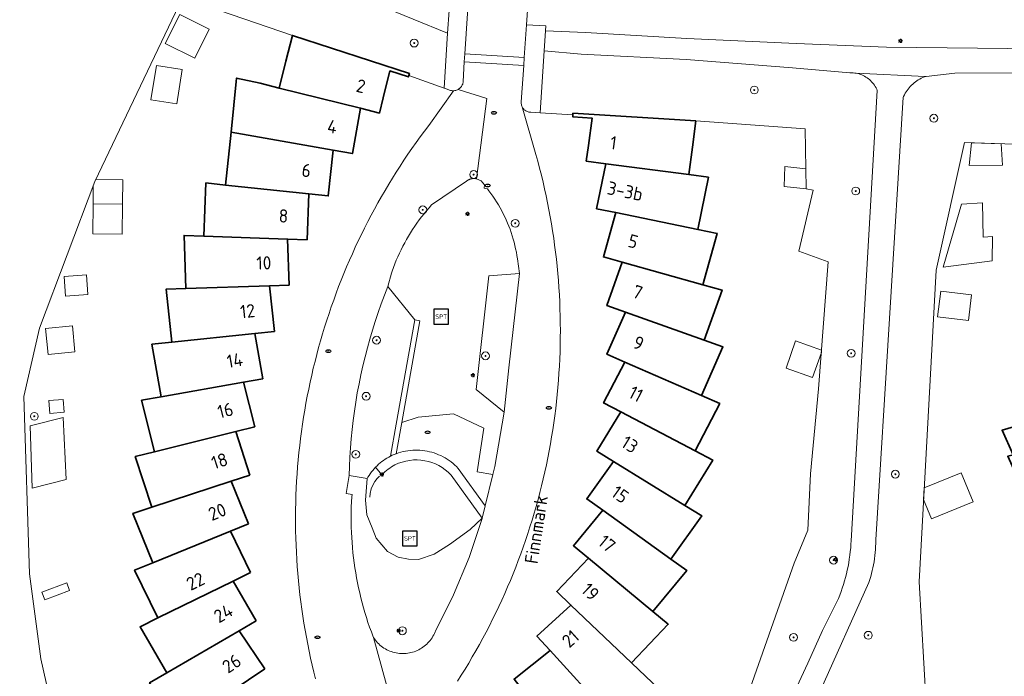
# Model space of a CAD drawing. Header units: metres. Extents: x 152610 to 160096, y 456114 to 462495.
# Tile 551 of 656: x 158102 to 158203, y 460877 to 460944. Entities that reach past the tile are written whole.
import ezdxf
from ezdxf.enums import TextEntityAlignment as Align

# ---------------------------------------------------------------- set-up
doc = ezdxf.new("R2010")
doc.units = ezdxf.units.M
doc.header["$LTSCALE"] = 0.5
doc.layers.get('0').update_dxf_attribs({"linetype": 'CONTINUOUS'})
for name, color, linetype, lineweight in [('B-PV-GR-BOOM-S', 251, 'CONTINUOUS', 25), ('B-PV-GR-HAAG-GV', 251, 'CONTINUOUS', 13), ('B-PV-IE-MEUBILAIR-S', 251, 'CONTINUOUS', 25), ('B-PV-IE-MEUBILAIR_WEGMEUBILAIR-S', 251, 'CONTINUOUS', 25), ('B-PV-IE-TERREINAFSCHEIDING_KUNSTMATIG_MUUR-G', 251, 'IE-TERREINAFSCHEIDING_KUNSTMATIG-SO', 18), ('B-PV-OG-BEBOUWING-GV', 6, 'CONTINUOUS', 35), ('B-PV-OG-BEBOUWING-T18', 1, 'CONTINUOUS', 18), ('B-PV-OG-BEBOUWING_OVERBOUWING-GV', 251, 'CONTINUOUS', 18), ('B-PV-OG-BEBOUWING_SCHUUR-GV', 251, 'CONTINUOUS', 18), ('B-PV-OG-TERREIN_BEGROEID-GV', 251, 'CONTINUOUS', 18), ('B-PV-OG-TOPOGRAFIE-T18', 1, 'CONTINUOUS', 18), ('B-PV-VH-GESLOTENVERHARDING_ASFALT-GV', 251, 'CONTINUOUS', 18), ('B-PV-VH-HALFVERHARDING_GRIND-GV', 251, 'CONTINUOUS', 18), ('B-PV-VH-ONVERHARD_ZAND-GV', 251, 'CONTINUOUS', 18), ('B-PV-VH-OPENVERHARDING_BETONSTRAATSTEEN-GV', 251, 'CONTINUOUS', 18), ('B-PV-VH-OPENVERHARDING_STRAATBAKSTEEN-GV', 251, 'CONTINUOUS', 18), ('B-PV-VH-OPENVERHARDING_TEGEL-GV', 251, 'CONTINUOUS', 18)]:
    doc.layers.add(name, color=color, linetype=linetype, lineweight=lineweight)
doc.styles.add('NLCS-ISO', font='NLCS-ISO.ttf')
doc.styles.add('NLCS-ISO-M750-T18', font='NLCS-ISO.ttf', dxfattribs={"height": 1.35})
doc.linetypes.add('IE-TERREINAFSCHEIDING_KUNSTMATIG-SO', pattern='A,4,[82,NLCS.SHX,S=0.75,R=90,X=0,Y=0],4,-2', length=10)

# ---------------------------------------------------------------- blocks, each defined once
blk = doc.blocks.new('SIE-MEUBILAIR_PAAL_LICHTMAST-SO')
for points in [[(-0.62, 0), (-1, 0)], [(-0.71, 0.71), (-0.44, 0.44)], [(0, 1), (0, 0.62)], [(0.44, 0.44), (0.71, 0.71)], [(1, 0), (0.62, 0)], [(-0.71, -0.71), (-0.44, -0.44)], [(0, -0.62), (0, -1)], [(0.44, -0.44), (0.71, -0.71)]]:
    blk.add_lwpolyline(points)
blk.add_circle((0, 0), 0.5)
blk = doc.blocks.new('SIE-MEUBILAIR_PUT_RIOOLPUT-SO')
blk.add_ellipse((0, 0), major_axis=(1.25, 0), ratio=0.54)
at = {"style": 'NLCS-ISO'}
blk.add_text('ri', height=0.75, dxfattribs=at).set_placement((-0.04, 0.07), align=Align.MIDDLE_CENTER)
blk = doc.blocks.new('SIE-WEG_SPEELTOESTEL-SO')
at = {"flags": 128}
blk.add_lwpolyline([(-3.75, -3.75), (3.75, -3.75), (3.75, 3.75), (-3.75, 3.75)], close=True, dxfattribs=at)
at = {"style": 'NLCS-ISO'}
blk.add_text('SPT', height=2.25, dxfattribs=at).set_placement((0, 0), align=Align.MIDDLE_CENTER)
blk = doc.blocks.new('SGR-BOOM_GBKN-SO')
at = {"linetype": 'ByBlock', "lineweight": 18}
h = blk.add_hatch(color=0, dxfattribs=at)
h.dxf.hatch_style = 1
edge = h.paths.add_edge_path()
edge.add_arc((0, 0), 0.25, 0, 360)
at = {"color": 0, "linetype": 'ByBlock', "lineweight": 18}
for radius in [2, 0.25]:
    blk.add_circle((0, 0), radius, dxfattribs=at)
at = {"color": 0, "linetype": 'ByBlock', "lineweight": 18, "style": 'NLCS-ISO'}
blk.add_attdef('SOORT', (2.5, 0), '', height=1.5, dxfattribs=at)

msp = doc.modelspace()

# ---------------------------------------------------------------- linework, layer by layer
at = {"layer": 'B-PV-GR-HAAG-GV', "flags": 128}
msp.add_lwpolyline([(158140.62, 460902.724), (158140.04, 460899.48), (158140.214, 460899.562), (158140.385, 460899.637), (158140.614, 460899.727), (158141.183, 460902.908), (158143.033, 460913.268), (158142.52, 460913.36)], close=True, dxfattribs=at)
at = {"layer": 'B-PV-IE-TERREINAFSCHEIDING_KUNSTMATIG_MUUR-G', "flags": 128}
for points in [[(158138.506, 460898.345), (158138.656, 460898.496), (158138.812, 460898.641), (158138.974, 460898.78), (158139.14, 460898.913), (158139.311, 460899.04), (158139.487, 460899.16), (158139.667, 460899.274), (158139.852, 460899.38), (158140.04, 460899.48)], [(158137.909, 460895.294), (158137.94, 460895.679), (158138.058, 460896.143), (158138.21, 460896.505), (158138.428, 460896.873), (158138.679, 460897.186), (158138.901, 460897.424)]]:
    msp.add_lwpolyline(points, dxfattribs=at)
at = {"layer": 'B-PV-OG-BEBOUWING-GV', "flags": 128}
for points in [[(158141.961, 460938.489), (158130.021, 460942.377), (158129.364, 460939.75), (158128.681, 460937.018), (158136.96, 460934.947), (158138.899, 460934.463), (158139.29, 460936.028), (158139.972, 460938.759), (158141.849, 460938.148), (158141.896, 460938.291)], [(158126.719, 460937.508), (158124.323, 460938.028), (158123.778, 460932.522), (158134.174, 460930.679), (158136.143, 460930.331), (158136.96, 460934.947), (158128.681, 460937.018)], [(158171.18, 460933.666), (158158.64, 460934.44), (158158.63, 460934.287), (158158.617, 460934.081), (158160.588, 460933.96), (158160.218, 460931.167), (158160.006, 460929.566), (158161.989, 460929.303), (158170.454, 460928.183), (158170.824, 460930.978)], [(158134.174, 460930.679), (158123.778, 460932.522), (158123.207, 460927.126), (158131.692, 460926.226), (158133.68, 460926.016)], [(158170.454, 460928.183), (158161.989, 460929.303), (158161.049, 460924.707), (158163.009, 460924.306), (158171.373, 460922.596), (158172.462, 460927.917)], [(158123.207, 460927.126), (158121.193, 460927.34), (158121, 460921.917), (158129.526, 460921.612), (158131.525, 460921.541), (158131.692, 460926.226)], [(158171.373, 460922.596), (158163.009, 460924.306), (158161.749, 460919.788), (158163.676, 460919.251), (158171.9, 460916.959), (158173.36, 460922.189)], [(158121, 460921.917), (158118.976, 460921.989), (158119.163, 460916.564), (158119.163, 460916.561), (158127.69, 460916.858), (158129.688, 460916.927), (158129.526, 460921.612)], [(158171.9, 460916.959), (158163.676, 460919.251), (158162.102, 460914.832), (158163.987, 460914.161), (158172.03, 460911.297), (158173.853, 460916.415)], [(158128.179, 460912.195), (158127.69, 460916.858), (158119.163, 460916.561), (158119.163, 460916.564), (158117.139, 460916.493), (158117.706, 460911.095), (158126.191, 460911.986)], [(158172.03, 460911.297), (158163.987, 460914.161), (158162.108, 460909.863), (158163.942, 460909.062), (158171.766, 460905.644), (158173.939, 460910.618)], [(158127.006, 460907.369), (158126.191, 460911.986), (158117.706, 460911.095), (158115.691, 460910.883), (158116.636, 460905.537), (158125.037, 460907.021)], [(158171.766, 460905.644), (158163.942, 460909.062), (158161.768, 460904.905), (158163.541, 460903.978), (158171.107, 460900.021), (158173.622, 460904.833)], [(158126.175, 460902.473), (158125.037, 460907.021), (158116.636, 460905.537), (158114.641, 460905.184), (158115.958, 460899.919), (158124.236, 460901.988)], [(158206.622, 460897.704), (158214.63, 460900.649), (158216.507, 460901.34), (158214.889, 460905.741), (158206.693, 460903.362), (158204.748, 460902.798), (158202.42, 460902.123), (158203.546, 460899.618), (158202.995, 460899.458), (158204.185, 460896.808), (158204.72, 460897.005)], [(158171.107, 460900.021), (158163.541, 460903.978), (158161.082, 460899.983), (158162.785, 460898.934), (158170.057, 460894.459), (158172.902, 460899.082)], [(158125.688, 460897.531), (158124.236, 460901.988), (158115.958, 460899.919), (158113.994, 460899.428), (158115.675, 460894.268), (158123.788, 460896.911)], [(158170.057, 460894.459), (158162.785, 460898.934), (158160.052, 460895.12), (158161.679, 460893.955), (158168.619, 460888.984), (158171.782, 460893.397)], [(158125.548, 460892.566), (158123.788, 460896.911), (158115.675, 460894.268), (158113.75, 460893.64), (158115.788, 460888.61), (158123.696, 460891.815)], [(158168.619, 460888.984), (158161.679, 460893.955), (158158.686, 460890.341), (158160.227, 460889.065), (158166.802, 460883.62), (158170.267, 460887.803)], [(158125.756, 460887.604), (158123.696, 460891.815), (158115.788, 460888.61), (158113.912, 460887.85), (158116.297, 460882.976), (158123.961, 460886.725)], [(158166.802, 460883.62), (158160.227, 460889.065), (158156.99, 460885.67), (158158.437, 460884.289), (158164.617, 460878.398), (158168.363, 460882.328)], [(158126.311, 460882.669), (158123.961, 460886.725), (158116.297, 460882.976), (158114.477, 460882.085), (158117.197, 460877.39), (158124.581, 460881.667)], [(158162.071, 460873.34), (158163.436, 460871.844), (158167.837, 460875.327), (158166.084, 460876.999), (158164.617, 460878.398), (158158.437, 460884.289), (158154.97, 460881.128), (158156.318, 460879.65)], [(158127.209, 460877.785), (158124.581, 460881.667), (158117.197, 460877.39), (158115.445, 460876.374), (158118.488, 460871.881), (158125.554, 460876.665)], [(158162.071, 460873.34), (158156.318, 460879.65), (158152.639, 460876.738), (158153.88, 460875.169), (158159.178, 460868.474), (158163.436, 460871.844)]]:
    msp.add_lwpolyline(points, close=True, dxfattribs=at)
at = {"layer": 'B-PV-OG-BEBOUWING_OVERBOUWING-GV', "flags": 128}
for points in [[(158109.681, 460925.203), (158112.681, 460925.175), (158112.704, 460927.67), (158109.964, 460927.696), (158109.864, 460927.487), (158109.699, 460927.049)], [(158106.925, 460897.103), (158106.648, 460903.417), (158103.28, 460902.561), (158103.485, 460896.199)], [(158199.456, 460894.804), (158198.238, 460897.778), (158194.472, 460896.235), (158194.407, 460895.043), (158195.216, 460893.067)]]:
    msp.add_lwpolyline(points, close=True, dxfattribs=at)
at = {"layer": 'B-PV-OG-BEBOUWING_SCHUUR-GV', "flags": 128}
for points in [[(158121.518, 460943.023), (158118.52, 460944.508), (158117.053, 460941.546), (158120.051, 460940.061)], [(158118.784, 460938.893), (158116.148, 460939.315), (158115.588, 460935.817), (158118.223, 460935.394)], [(158202.328, 460931.331), (158199.314, 460931.426), (158199.056, 460929.127), (158202.463, 460929.143)], [(158182.403, 460928.787), (158180.254, 460929.016), (158180.187, 460926.976), (158182.431, 460926.739)], [(158200.5, 460921.818), (158200.436, 460925.322), (158198.299, 460925.174), (158196.416, 460918.736), (158201.413, 460919.41), (158201.46, 460921.881)], [(158112.681, 460925.175), (158109.681, 460925.203), (158109.653, 460922.155), (158112.653, 460922.128)], [(158109.164, 460915.969), (158109.014, 460917.969), (158106.733, 460917.798), (158106.883, 460915.798)], [(158199.292, 460915.923), (158196.161, 460916.297), (158195.849, 460913.684), (158198.98, 460913.31)], [(158107.837, 460910.097), (158107.574, 460912.763), (158104.836, 460912.493), (158105.099, 460909.827)], [(158184.002, 460910.286), (158181.363, 460911.224), (158180.378, 460908.456), (158183.081, 460907.495), (158183.983, 460910.031)], [(158106.725, 460903.944), (158106.629, 460905.265), (158105.169, 460905.159), (158105.265, 460903.839)], [(158107.293, 460885.772), (158106.995, 460886.556), (158104.467, 460885.595), (158104.764, 460884.811)]]:
    msp.add_lwpolyline(points, close=True, dxfattribs=at)
at = {"layer": 'B-PV-OG-TERREIN_BEGROEID-GV', "flags": 128}
for points in [[(158106.682, 460868.527), (158104.351, 460878.812), (158103.208, 460887.463), (158102.636, 460905.571), (158104.208, 460912.517), (158109.864, 460927.487), (158118.821, 460946.246), (158130.021, 460942.377), (158141.961, 460938.489), (158141.896, 460938.291), (158145.507, 460937.007), (158145.853, 460942.623), (158124.832, 460951.224), (158115.482, 460955.359), (158114.256, 460955.831), (158113.002, 460956.226), (158111.725, 460956.541), (158110.432, 460956.775), (158109.126, 460956.928), (158108.792, 460956.953), (158101.272, 460957.348)], [(158177.431, 460867.251), (158182.599, 460878.377), (158184.094, 460881.693), (158185.73, 460884.942), (158185.869, 460885.298), (158186, 460885.656), (158186.124, 460886.017), (158186.24, 460886.381), (158186.349, 460886.747), (158186.45, 460887.115), (158186.543, 460887.486), (158186.629, 460887.858), (158186.707, 460888.231), (158186.776, 460888.607), (158186.838, 460888.984), (158186.892, 460889.362), (158186.938, 460889.741), (158186.976, 460890.121), (158187.006, 460890.501), (158187.026, 460890.828), (158189.69, 460936.773), (158189.629, 460936.912), (158189.56, 460937.048), (158189.485, 460937.18), (158189.402, 460937.307), (158189.314, 460937.431), (158189.218, 460937.549), (158189.117, 460937.662), (158189.01, 460937.77), (158188.897, 460937.872), (158188.779, 460937.968), (158188.656, 460938.057), (158188.529, 460938.14), (158188.397, 460938.216), (158188.262, 460938.285), (158188.123, 460938.347), (158187.981, 460938.401), (158187.837, 460938.448), (158187.69, 460938.488), (158187.541, 460938.519), (158187.391, 460938.543), (158187.24, 460938.558), (158187.088, 460938.566), (158186.937, 460938.566), (158186.892, 460938.564), (158181.046, 460939.06), (158170.197, 460939.919), (158159.484, 460940.469), (158155.705, 460940.798), (158155.298, 460934.484), (158158.63, 460934.287), (158158.64, 460934.44), (158171.18, 460933.666), (158182.348, 460932.858), (158182.431, 460926.739), (158183.137, 460926.608), (158181.695, 460920.387), (158184.693, 460919.279), (158183.699, 460906.334), (158182.878, 460897.683), (158182.597, 460891.913), (158181.22, 460888.571), (158176.077, 460873.965)], [(158205.92, 460938.568), (158197.617, 460938.53), (158194.672, 460938.205), (158194.589, 460938.176), (158194.506, 460938.147), (158194.343, 460938.081), (158194.184, 460938.008), (158194.028, 460937.928), (158193.875, 460937.841), (158193.727, 460937.747), (158193.583, 460937.646), (158193.444, 460937.539), (158193.31, 460937.425), (158193.181, 460937.306), (158193.058, 460937.181), (158192.941, 460937.05), (158192.83, 460936.914), (158192.725, 460936.773), (158192.626, 460936.628), (158192.535, 460936.478), (158192.45, 460936.325), (158192.372, 460936.167), (158192.329, 460936.071), (158189.526, 460890.938), (158189.527, 460890.881), (158189.529, 460890.569), (158189.522, 460890.258), (158189.507, 460889.948), (158189.485, 460889.637), (158189.454, 460889.328), (158189.416, 460889.019), (158189.37, 460888.711), (158189.315, 460888.405), (158189.253, 460888.1), (158189.183, 460887.797), (158189.105, 460887.495), (158189.02, 460887.196), (158188.927, 460886.899), (158188.826, 460886.605), (158178.842, 460864.305)], [(158205.708, 460856.251), (158195.841, 460872.223), (158194.689, 460874.201), (158193.95, 460886.666), (158195.684, 460918.434), (158198.603, 460931.448), (158210.89, 460931.061)]]:
    msp.add_lwpolyline(points, dxfattribs=at)
for points in [[(158184.512, 460951.779), (158154.599, 460953.412), (158153.912, 460943.464), (158155.87, 460943.35), (158155.838, 460942.859), (158159.93, 460942.683), (158170.259, 460942.057), (158181.4, 460941.573), (158190.621, 460941.193), (158206.11, 460941.015), (158216.217, 460941.308), (158227.449, 460941.874), (158229.405, 460941.697), (158229.886, 460948.818), (158221.264, 460949.528), (158217.937, 460949.756), (158205.682, 460950.461)], [(158151.64, 460903.95), (158148.778, 460906.288), (158150.044, 460917.866), (158153.18, 460918.1), (158152.98, 460919.59), (158152.927, 460919.932), (158152.866, 460920.273), (158152.797, 460920.612), (158152.72, 460920.95), (158152.636, 460921.286), (158152.543, 460921.62), (158152.444, 460921.951), (158152.336, 460922.28), (158152.221, 460922.607), (158152.098, 460922.931), (158151.968, 460923.251), (158151.831, 460923.569), (158151.686, 460923.884), (158151.534, 460924.195), (158151.375, 460924.503), (158151.209, 460924.806), (158151.036, 460925.106), (158150.856, 460925.402), (158150.669, 460925.693), (158150.475, 460925.981), (158150.275, 460926.263), (158150.068, 460926.541), (158149.93, 460926.72), (158149.59, 460926.8), (158149.63, 460927.14), (158149.28, 460927.549), (158148.788, 460927.768), (158148.767, 460927.772), (158148.746, 460927.776), (158148.725, 460927.779), (158148.704, 460927.782), (158148.683, 460927.784), (158148.662, 460927.786), (158148.641, 460927.788), (158148.619, 460927.79), (158148.598, 460927.791), (158148.577, 460927.791), (158148.555, 460927.791), (158148.534, 460927.791), (158148.513, 460927.791), (158148.492, 460927.79), (158148.47, 460927.789), (158148.449, 460927.787), (158148.428, 460927.785), (158148.407, 460927.783), (158148.386, 460927.78), (158148.365, 460927.777), (158148.344, 460927.774), (158148.323, 460927.77), (158148.302, 460927.766), (158148.281, 460927.761), (158148.26, 460927.757), (158148.25, 460927.754), (158148.24, 460927.751), (158148.219, 460927.746), (158148.199, 460927.74), (158148.178, 460927.734), (158148.158, 460927.727), (158148.138, 460927.72), (158148.118, 460927.712), (158148.098, 460927.705), (158148.078, 460927.697), (158148.059, 460927.688), (158148.04, 460927.68), (158148.02, 460927.671), (158148.001, 460927.661), (158147.982, 460927.651), (158147.963, 460927.641), (158147.945, 460927.631), (158147.926, 460927.62), (158147.908, 460927.609), (158147.89, 460927.598), (158147.872, 460927.586), (158147.855, 460927.574), (158147.837, 460927.562), (158147.82, 460927.549), (158147.803, 460927.537), (158147.786, 460927.523), (158147.778, 460927.517), (158147.77, 460927.51), (158144.22, 460925.09), (158143.956, 460924.795), (158143.699, 460924.495), (158143.447, 460924.19), (158143.202, 460923.879), (158142.963, 460923.564), (158142.731, 460923.244), (158142.505, 460922.92), (158142.285, 460922.591), (158142.073, 460922.257), (158141.867, 460921.919), (158141.668, 460921.578), (158141.476, 460921.232), (158141.291, 460920.882), (158141.113, 460920.529), (158140.942, 460920.172), (158140.778, 460919.812), (158140.622, 460919.449), (158140.473, 460919.082), (158140.332, 460918.713), (158140.198, 460918.341), (158140.129, 460918.138), (158139.77, 460916.76), (158142.52, 460913.36), (158143.033, 460913.268), (158141.183, 460902.908), (158142.849, 460903.455), (158146.457, 460903.789), (158149.533, 460902.334), (158148.865, 460897.87), (158150.476, 460897.594), (158150.68, 460898.43)], [(158137.65, 460897.19), (158135.82, 460897.49), (158135.5, 460895.67), (158136.12, 460895.57), (158136.08, 460895.34), (158136.051, 460894.821), (158136.029, 460894.301), (158136.016, 460893.782), (158136.01, 460893.262), (158136.013, 460892.742), (158136.024, 460892.222), (158136.042, 460891.702), (158136.069, 460891.183), (158136.104, 460890.664), (158136.146, 460890.146), (158136.197, 460889.629), (158136.255, 460889.112), (158136.321, 460888.596), (158136.396, 460888.082), (158136.478, 460887.568), (158136.568, 460887.056), (158136.666, 460886.546), (158136.772, 460886.036), (158136.886, 460885.529), (158137.007, 460885.024), (158137.137, 460884.52), (158137.273, 460884.018), (158137.418, 460883.519), (158137.571, 460883.022), (158137.731, 460882.527), (158137.898, 460882.035), (158138.073, 460881.545), (158138.256, 460881.059), (158138.29, 460880.97), (158138.385, 460880.83), (158138.487, 460880.696), (158138.595, 460880.565), (158138.709, 460880.441), (158138.828, 460880.322), (158138.953, 460880.208), (158139.084, 460880.101), (158139.219, 460880), (158139.359, 460879.905), (158139.503, 460879.818), (158139.652, 460879.737), (158139.804, 460879.663), (158139.959, 460879.597), (158140.117, 460879.538), (158140.278, 460879.486), (158140.441, 460879.442), (158140.606, 460879.406), (158140.773, 460879.378), (158140.94, 460879.358), (158141.109, 460879.346), (158141.278, 460879.341), (158141.447, 460879.345), (158141.615, 460879.357), (158141.783, 460879.376), (158141.949, 460879.404), (158142.115, 460879.439), (158142.278, 460879.483), (158142.439, 460879.533), (158142.597, 460879.592), (158142.753, 460879.658), (158142.905, 460879.731), (158143.054, 460879.811), (158143.198, 460879.898), (158143.339, 460879.993), (158143.474, 460880.093), (158143.605, 460880.2), (158143.731, 460880.313), (158143.851, 460880.432), (158143.965, 460880.556), (158144.074, 460880.685), (158144.176, 460880.82), (158144.271, 460880.959), (158144.36, 460881.103), (158144.442, 460881.251), (158144.517, 460881.402), (158144.585, 460881.557), (158144.61, 460881.62), (158146.44, 460885.33), (158148.04, 460889.14), (158149.38, 460893.1), (158149.393, 460893.152), (158148.152, 460891.997), (158146.037, 460890.468), (158144.478, 460889.47), (158142.898, 460888.949), (158141.868, 460888.963), (158140.819, 460889.188), (158139.711, 460889.736), (158138.561, 460891.123), (158138.156, 460892.169), (158137.617, 460893.483), (158137.477, 460894.988)]]:
    msp.add_lwpolyline(points, close=True, dxfattribs=at)
at = {"layer": 'B-PV-VH-GESLOTENVERHARDING_ASFALT-GV', "flags": 128}
for points in [[(158145.996, 460944.936), (158145.853, 460942.623), (158145.507, 460937.007), (158145.625, 460936.965), (158146.061, 460936.81), (158146.146, 460936.781), (158146.234, 460936.759), (158146.323, 460936.746), (158146.413, 460936.74), (158146.461, 460936.74), (158146.504, 460936.742), (158146.593, 460936.752), (158146.682, 460936.771), (158146.768, 460936.797), (158146.852, 460936.83), (158146.931, 460936.87), (158146.934, 460936.872), (158147.009, 460936.918), (158147.082, 460936.973), (158147.148, 460937.033), (158147.21, 460937.099), (158147.265, 460937.171), (158147.314, 460937.247), (158147.356, 460937.327), (158147.391, 460937.41), (158147.418, 460937.496), (158147.437, 460937.584), (158147.449, 460937.674), (158147.45, 460937.693), (158147.558, 460939.703), (158147.605, 460940.5), (158148.48, 460953.881)], [(158178.842, 460864.305), (158188.826, 460886.605), (158188.927, 460886.899), (158189.02, 460887.196), (158189.105, 460887.495), (158189.183, 460887.797), (158189.253, 460888.1), (158189.315, 460888.405), (158189.37, 460888.711), (158189.416, 460889.019), (158189.454, 460889.328), (158189.485, 460889.637), (158189.507, 460889.948), (158189.522, 460890.258), (158189.529, 460890.569), (158189.527, 460890.881), (158189.526, 460890.938), (158192.329, 460936.071), (158192.372, 460936.167), (158192.45, 460936.325), (158192.535, 460936.478), (158192.626, 460936.628), (158192.725, 460936.773), (158192.83, 460936.914), (158192.941, 460937.05), (158193.058, 460937.181), (158193.181, 460937.306), (158193.31, 460937.425), (158193.444, 460937.539), (158193.583, 460937.646), (158193.727, 460937.747), (158193.875, 460937.841), (158194.028, 460937.928), (158194.184, 460938.008), (158194.343, 460938.081), (158194.506, 460938.147), (158194.589, 460938.176), (158187.541, 460938.519), (158187.69, 460938.488), (158187.837, 460938.448), (158187.981, 460938.401), (158188.123, 460938.347), (158188.262, 460938.285), (158188.397, 460938.216), (158188.529, 460938.14), (158188.656, 460938.057), (158188.779, 460937.968), (158188.897, 460937.872), (158189.01, 460937.77), (158189.117, 460937.662), (158189.218, 460937.549), (158189.314, 460937.431), (158189.402, 460937.307), (158189.485, 460937.18), (158189.56, 460937.048), (158189.629, 460936.912), (158189.69, 460936.773), (158187.026, 460890.828), (158187.006, 460890.501), (158186.976, 460890.121), (158186.938, 460889.741), (158186.892, 460889.362), (158186.838, 460888.984), (158186.776, 460888.607), (158186.707, 460888.231), (158186.629, 460887.858), (158186.543, 460887.486), (158186.45, 460887.115), (158186.349, 460886.747), (158186.24, 460886.381), (158186.124, 460886.017), (158186, 460885.656), (158185.869, 460885.298), (158185.73, 460884.942), (158184.094, 460881.693), (158182.599, 460878.377), (158177.431, 460867.251)]]:
    msp.add_lwpolyline(points, dxfattribs=at)
msp.add_lwpolyline([(158155.87, 460943.35), (158153.912, 460943.464), (158153.681, 460940.119), (158153.624, 460939.303), (158153.369, 460935.605), (158153.366, 460935.516), (158153.371, 460935.428), (158153.383, 460935.34), (158153.404, 460935.254), (158153.433, 460935.17), (158153.458, 460935.109), (158153.468, 460935.088), (158153.511, 460935.011), (158153.561, 460934.937), (158153.617, 460934.869), (158153.679, 460934.805), (158153.747, 460934.748), (158153.819, 460934.696), (158153.896, 460934.652), (158153.977, 460934.615), (158154.06, 460934.585), (158154.146, 460934.562), (158154.234, 460934.548), (158154.322, 460934.541), (158154.346, 460934.541), (158155.298, 460934.484), (158155.705, 460940.798), (158155.838, 460942.859)], close=True, dxfattribs=at)
at = {"layer": 'B-PV-VH-HALFVERHARDING_GRIND-GV', "flags": 128}
for points in [[(158145.996, 460944.936), (158125.279, 460953.691), (158116.036, 460957.239), (158115.013, 460957.665), (158113.966, 460958.026), (158112.898, 460958.321), (158111.814, 460958.548), (158110.717, 460958.707), (158109.613, 460958.796), (158108.783, 460958.817), (158101.444, 460959.401), (158101.272, 460957.348), (158108.792, 460956.953), (158109.126, 460956.928), (158110.432, 460956.775), (158111.725, 460956.541), (158113.002, 460956.226), (158114.256, 460955.831), (158115.482, 460955.359), (158124.832, 460951.224), (158145.853, 460942.623)], [(158149.701, 460894.417), (158150.476, 460897.594), (158148.865, 460897.87), (158149.533, 460902.334), (158146.457, 460903.789), (158142.849, 460903.455), (158141.183, 460902.908), (158140.614, 460899.727), (158140.847, 460899.808), (158141.083, 460899.878), (158141.321, 460899.939), (158141.562, 460899.989), (158141.805, 460900.03), (158142.049, 460900.06), (158142.295, 460900.08), (158142.54, 460900.09), (158142.787, 460900.089), (158143.032, 460900.078), (158143.278, 460900.057), (158143.522, 460900.026), (158143.764, 460899.984), (158144.005, 460899.932), (158144.243, 460899.87), (158144.479, 460899.799), (158144.711, 460899.717), (158144.94, 460899.626), (158145.164, 460899.525), (158145.384, 460899.415), (158145.6, 460899.296), (158145.81, 460899.168), (158146.015, 460899.031), (158146.213, 460898.886), (158146.406, 460898.733), (158146.592, 460898.572), (158146.771, 460898.403), (158146.938, 460898.232)]]:
    msp.add_lwpolyline(points, close=True, dxfattribs=at)
at = {"layer": 'B-PV-VH-ONVERHARD_ZAND-GV', "flags": 128}
msp.add_lwpolyline([(158140.62, 460902.724), (158140.04, 460899.48), (158140.214, 460899.562), (158140.385, 460899.637), (158140.614, 460899.727), (158141.183, 460902.908), (158143.033, 460913.268), (158142.52, 460913.36)], close=True, dxfattribs=at)
for points in [[(158139.157, 460897.586), (158138.506, 460898.345), (158138.361, 460898.189), (158138.223, 460898.027), (158138.091, 460897.86), (158137.964, 460897.688), (158137.845, 460897.512), (158137.732, 460897.332), (158137.65, 460897.19), (158137.477, 460894.988), (158137.617, 460893.483), (158138.156, 460892.169), (158138.561, 460891.123), (158139.711, 460889.736), (158140.819, 460889.188), (158141.868, 460888.963), (158142.898, 460888.949), (158144.478, 460889.47), (158146.037, 460890.468), (158148.152, 460891.997), (158149.393, 460893.152)], [(158149.393, 460893.152), (158146.208, 460897.548)]]:
    msp.add_lwpolyline(points, dxfattribs=at)
at = {"layer": 'B-PV-VH-ONVERHARD_ZAND-GV'}
for points in [[(158140.484, 460898.584, 0.0726336), (158139.157, 460897.586)], [(158146.208, 460897.548, 0.330863), (158140.484, 460898.584)]]:
    msp.add_lwpolyline(points, format="xyb", dxfattribs=at)
at = {"layer": 'B-PV-VH-OPENVERHARDING_BETONSTRAATSTEEN-GV', "flags": 128}
for points in [[(158154.599, 460953.412), (158148.48, 460953.881), (158147.605, 460940.5), (158153.681, 460940.119), (158153.912, 460943.464)], [(158153.681, 460940.119), (158147.605, 460940.5), (158147.558, 460939.703), (158153.624, 460939.303)], [(158152.105, 460908.476), (158153.18, 460918.1), (158150.044, 460917.866), (158148.778, 460906.288), (158151.64, 460903.95)], [(158135.82, 460897.49), (158137.65, 460897.19), (158137.732, 460897.332), (158137.845, 460897.512), (158137.964, 460897.688), (158138.091, 460897.86), (158138.223, 460898.027), (158138.361, 460898.189), (158138.506, 460898.345), (158138.656, 460898.496), (158138.812, 460898.641), (158138.974, 460898.78), (158139.14, 460898.913), (158139.311, 460899.04), (158139.487, 460899.16), (158139.667, 460899.274), (158139.852, 460899.38), (158140.04, 460899.48), (158140.62, 460902.724), (158142.52, 460913.36), (158139.77, 460916.76), (158139.423, 460915.884), (158139.091, 460915.003), (158138.775, 460914.115), (158138.475, 460913.223), (158138.19, 460912.325), (158137.921, 460911.422), (158137.668, 460910.515), (158137.43, 460909.603), (158137.209, 460908.687), (158137.004, 460907.768), (158136.815, 460906.845), (158136.641, 460905.919), (158136.485, 460904.99), (158136.344, 460904.059), (158136.22, 460903.125), (158136.112, 460902.189), (158136.021, 460901.252), (158135.946, 460900.313), (158135.888, 460899.373), (158135.846, 460898.432)]]:
    msp.add_lwpolyline(points, close=True, dxfattribs=at)
at = {"layer": 'B-PV-VH-OPENVERHARDING_STRAATBAKSTEEN-GV', "flags": 128}
for points in [[(158146.857, 460876.517), (158147.247, 460877.13), (158147.63, 460877.748), (158148.006, 460878.37), (158148.376, 460878.997), (158148.738, 460879.627), (158149.094, 460880.261), (158149.442, 460880.899), (158149.784, 460881.541), (158150.118, 460882.187), (158150.446, 460882.836), (158150.766, 460883.488), (158151.079, 460884.145), (158151.384, 460884.804), (158151.683, 460885.467), (158151.974, 460886.134), (158152.258, 460886.803), (158152.534, 460887.475), (158152.803, 460888.151), (158153.064, 460888.829), (158153.319, 460889.511), (158153.565, 460890.195), (158153.804, 460890.881), (158154.035, 460891.571), (158154.259, 460892.262), (158154.475, 460892.957), (158154.684, 460893.653), (158154.885, 460894.352), (158155.078, 460895.053), (158155.263, 460895.756), (158155.441, 460896.461), (158155.611, 460897.168), (158155.773, 460897.876), (158155.927, 460898.587), (158156.074, 460899.299), (158156.213, 460900.013), (158156.343, 460900.728), (158156.466, 460901.444), (158156.581, 460902.162), (158156.688, 460902.882), (158156.788, 460903.602), (158156.879, 460904.323), (158156.962, 460905.045), (158157.038, 460905.769), (158157.105, 460906.492), (158157.165, 460907.217), (158157.216, 460907.942), (158157.26, 460908.668), (158157.295, 460909.394), (158157.323, 460910.121), (158157.342, 460910.848), (158157.354, 460911.575), (158157.357, 460912.302), (158157.352, 460913.029), (158157.34, 460913.756), (158157.32, 460914.482), (158157.291, 460915.209), (158157.255, 460915.935), (158157.21, 460916.661), (158157.158, 460917.386), (158157.097, 460918.11), (158157.029, 460918.834), (158156.953, 460919.557), (158156.868, 460920.28), (158156.776, 460921.001), (158156.676, 460921.721), (158156.568, 460922.44), (158156.452, 460923.157), (158156.328, 460923.874), (158156.196, 460924.589), (158156.056, 460925.302), (158155.909, 460926.014), (158155.754, 460926.725), (158155.591, 460927.433), (158155.42, 460928.14), (158155.241, 460928.845), (158155.055, 460929.547), (158154.861, 460930.247), (158153.458, 460935.109), (158153.433, 460935.17), (158153.404, 460935.254), (158153.383, 460935.34), (158153.371, 460935.428), (158153.366, 460935.516), (158153.369, 460935.605), (158153.624, 460939.303), (158147.558, 460939.703), (158147.45, 460937.693), (158147.449, 460937.674), (158147.437, 460937.584), (158147.418, 460937.496), (158147.391, 460937.41), (158147.356, 460937.327), (158147.314, 460937.247), (158147.265, 460937.171), (158147.21, 460937.099), (158147.148, 460937.033), (158147.082, 460936.973), (158147.009, 460936.918), (158146.934, 460936.872), (158149.861, 460935.935), (158148.788, 460927.768), (158149.28, 460927.549), (158149.63, 460927.14), (158149.59, 460926.8), (158149.93, 460926.72), (158150.068, 460926.541), (158150.275, 460926.263), (158150.475, 460925.981), (158150.669, 460925.693), (158150.856, 460925.402), (158151.036, 460925.106), (158151.209, 460924.806), (158151.375, 460924.503), (158151.534, 460924.195), (158151.686, 460923.884), (158151.831, 460923.569), (158151.968, 460923.251), (158152.098, 460922.931), (158152.221, 460922.607), (158152.336, 460922.28), (158152.444, 460921.951), (158152.543, 460921.62), (158152.636, 460921.286), (158152.72, 460920.95), (158152.797, 460920.612), (158152.866, 460920.273), (158152.927, 460919.932), (158152.98, 460919.59), (158153.18, 460918.1), (158152.105, 460908.476), (158151.64, 460903.95), (158150.68, 460898.43), (158150.476, 460897.594), (158149.701, 460894.417), (158149.393, 460893.152), (158149.38, 460893.1), (158148.04, 460889.14), (158146.44, 460885.33), (158144.61, 460881.62), (158144.585, 460881.557), (158144.517, 460881.402), (158144.442, 460881.251), (158144.36, 460881.103), (158144.271, 460880.959), (158144.176, 460880.82), (158144.074, 460880.685), (158143.965, 460880.556), (158143.851, 460880.432), (158143.731, 460880.313), (158143.605, 460880.2), (158143.474, 460880.093), (158143.339, 460879.993), (158143.198, 460879.898), (158143.054, 460879.811), (158142.905, 460879.731), (158142.753, 460879.658), (158142.597, 460879.592), (158142.439, 460879.533), (158142.278, 460879.483), (158142.115, 460879.439), (158141.949, 460879.404), (158141.783, 460879.376), (158141.615, 460879.357), (158141.447, 460879.345), (158141.278, 460879.341), (158141.109, 460879.346), (158140.94, 460879.358), (158140.773, 460879.378), (158140.606, 460879.406), (158140.441, 460879.442), (158140.278, 460879.486), (158140.117, 460879.538), (158139.959, 460879.597), (158139.804, 460879.663), (158139.652, 460879.737), (158139.503, 460879.818), (158139.359, 460879.905), (158139.219, 460880), (158139.084, 460880.101), (158138.953, 460880.208), (158138.828, 460880.322), (158138.709, 460880.441), (158138.595, 460880.565), (158138.487, 460880.696), (158138.385, 460880.83), (158138.29, 460880.97), (158141.796, 460868.217)], [(158141.796, 460868.217), (158138.29, 460880.97), (158138.256, 460881.059), (158138.073, 460881.545), (158137.898, 460882.035), (158137.731, 460882.527), (158137.571, 460883.022), (158137.418, 460883.519), (158137.273, 460884.018), (158137.137, 460884.52), (158137.007, 460885.024), (158136.886, 460885.529), (158136.772, 460886.036), (158136.666, 460886.546), (158136.568, 460887.056), (158136.478, 460887.568), (158136.396, 460888.082), (158136.321, 460888.596), (158136.255, 460889.112), (158136.197, 460889.629), (158136.146, 460890.146), (158136.104, 460890.664), (158136.069, 460891.183), (158136.042, 460891.702), (158136.024, 460892.222), (158136.013, 460892.742), (158136.01, 460893.262), (158136.016, 460893.782), (158136.029, 460894.301), (158136.051, 460894.821), (158136.08, 460895.34), (158136.12, 460895.57), (158135.5, 460895.67), (158135.82, 460897.49), (158135.846, 460898.432), (158135.888, 460899.373), (158135.946, 460900.313), (158136.021, 460901.252), (158136.112, 460902.189), (158136.22, 460903.125), (158136.344, 460904.059), (158136.485, 460904.99), (158136.641, 460905.919), (158136.815, 460906.845), (158137.004, 460907.768), (158137.209, 460908.687), (158137.43, 460909.603), (158137.668, 460910.515), (158137.921, 460911.422), (158138.19, 460912.325), (158138.475, 460913.223), (158138.775, 460914.115), (158139.091, 460915.003), (158139.423, 460915.884), (158139.77, 460916.76), (158140.129, 460918.138), (158140.198, 460918.341), (158140.332, 460918.713), (158140.473, 460919.082), (158140.622, 460919.449), (158140.778, 460919.812), (158140.942, 460920.172), (158141.113, 460920.529), (158141.291, 460920.882), (158141.476, 460921.232), (158141.668, 460921.578), (158141.867, 460921.919), (158142.073, 460922.257), (158142.285, 460922.591), (158142.505, 460922.92), (158142.731, 460923.244), (158142.963, 460923.564), (158143.202, 460923.879), (158143.447, 460924.19), (158143.699, 460924.495), (158143.956, 460924.795), (158144.22, 460925.09), (158147.77, 460927.51), (158147.778, 460927.517), (158147.786, 460927.523), (158147.803, 460927.537), (158147.82, 460927.549), (158147.837, 460927.562), (158147.855, 460927.574), (158147.872, 460927.586), (158147.89, 460927.598), (158147.908, 460927.609), (158147.926, 460927.62), (158147.945, 460927.631), (158147.963, 460927.641), (158147.982, 460927.651), (158148.001, 460927.661), (158148.02, 460927.671), (158148.04, 460927.68), (158148.059, 460927.688), (158148.078, 460927.697), (158148.098, 460927.705), (158148.118, 460927.712), (158148.138, 460927.72), (158148.158, 460927.727), (158148.178, 460927.734), (158148.199, 460927.74), (158148.219, 460927.746), (158148.24, 460927.751), (158148.25, 460927.754), (158148.26, 460927.757), (158148.281, 460927.761), (158148.302, 460927.766), (158148.323, 460927.77), (158148.344, 460927.774), (158148.365, 460927.777), (158148.386, 460927.78), (158148.407, 460927.783), (158148.428, 460927.785), (158148.449, 460927.787), (158148.47, 460927.789), (158148.492, 460927.79), (158148.513, 460927.791), (158148.534, 460927.791), (158148.555, 460927.791), (158148.577, 460927.791), (158148.598, 460927.791), (158148.619, 460927.79), (158148.641, 460927.788), (158148.662, 460927.786), (158148.683, 460927.784), (158148.704, 460927.782), (158148.725, 460927.779), (158148.746, 460927.776), (158148.767, 460927.772), (158148.788, 460927.768), (158149.861, 460935.935), (158146.934, 460936.872), (158146.931, 460936.87), (158146.852, 460936.83), (158146.768, 460936.797), (158146.682, 460936.771), (158146.593, 460936.752), (158146.504, 460936.742), (158146.461, 460936.74), (158143.933, 460933.204), (158143.494, 460932.624), (158143.062, 460932.039), (158142.637, 460931.45), (158142.217, 460930.856), (158141.805, 460930.257), (158141.399, 460929.654), (158140.999, 460929.046), (158140.607, 460928.434), (158140.221, 460927.818), (158139.842, 460927.197), (158139.47, 460926.573), (158139.104, 460925.944), (158138.746, 460925.311), (158138.395, 460924.675), (158138.05, 460924.034), (158137.713, 460923.39), (158137.383, 460922.742), (158137.06, 460922.091), (158136.744, 460921.436), (158136.435, 460920.777), (158136.134, 460920.116), (158135.84, 460919.451), (158135.553, 460918.783), (158135.274, 460918.111), (158135.002, 460917.437), (158134.737, 460916.76), (158134.48, 460916.08), (158134.23, 460915.396), (158133.988, 460914.711), (158133.754, 460914.023), (158133.527, 460913.332), (158133.308, 460912.639), (158133.096, 460911.943), (158132.892, 460911.245), (158132.696, 460910.545), (158132.507, 460909.843), (158132.326, 460909.138), (158132.153, 460908.432), (158131.988, 460907.724), (158131.83, 460907.014), (158131.681, 460906.303), (158131.539, 460905.589), (158131.405, 460904.875), (158131.279, 460904.159), (158131.161, 460903.441), (158131.05, 460902.723), (158130.948, 460902.003), (158130.853, 460901.282), (158130.767, 460900.56), (158130.688, 460899.837), (158130.618, 460899.113), (158130.555, 460898.389), (158130.5, 460897.664), (158130.453, 460896.938), (158130.415, 460896.212), (158130.384, 460895.485), (158130.361, 460894.759), (158130.347, 460894.032), (158130.34, 460893.305), (158130.341, 460892.578), (158130.35, 460891.85), (158130.367, 460891.124), (158130.393, 460890.397), (158130.426, 460889.67), (158130.467, 460888.944), (158130.516, 460888.219), (158130.573, 460887.494), (158130.639, 460886.77), (158130.712, 460886.047), (158130.793, 460885.324), (158130.882, 460884.602), (158130.979, 460883.882), (158131.084, 460883.162), (158131.196, 460882.444), (158131.317, 460881.727), (158131.446, 460881.011), (158131.582, 460880.297), (158131.726, 460879.584), (158131.878, 460878.873), (158132.038, 460878.164), (158132.206, 460877.456), (158132.382, 460876.751)]]:
    msp.add_lwpolyline(points, dxfattribs=at)
at = {"layer": 'B-PV-VH-OPENVERHARDING_TEGEL-GV', "flags": 128}
for points in [[(158206.11, 460941.015), (158190.621, 460941.193), (158181.4, 460941.573), (158170.259, 460942.057), (158159.93, 460942.683), (158155.838, 460942.859), (158155.705, 460940.798), (158159.484, 460940.469), (158170.197, 460939.919), (158181.046, 460939.06), (158186.892, 460938.564), (158186.937, 460938.566), (158187.088, 460938.566), (158187.24, 460938.558), (158187.391, 460938.543), (158187.541, 460938.519), (158194.589, 460938.176), (158194.672, 460938.205), (158197.617, 460938.53), (158205.92, 460938.568)], [(158149.393, 460893.152), (158149.701, 460894.417), (158146.938, 460898.232), (158146.771, 460898.403), (158146.592, 460898.572), (158146.406, 460898.733), (158146.213, 460898.886), (158146.015, 460899.031), (158145.81, 460899.168), (158145.6, 460899.296), (158145.384, 460899.415), (158145.164, 460899.525), (158144.94, 460899.626), (158144.711, 460899.717), (158144.479, 460899.799), (158144.243, 460899.87), (158144.005, 460899.932), (158143.764, 460899.984), (158143.522, 460900.026), (158143.278, 460900.057), (158143.032, 460900.078), (158142.787, 460900.089), (158142.54, 460900.09), (158142.295, 460900.08), (158142.049, 460900.06), (158141.805, 460900.03), (158141.562, 460899.989), (158141.321, 460899.939), (158141.083, 460899.878), (158140.847, 460899.808), (158140.614, 460899.727), (158140.385, 460899.637), (158140.214, 460899.562), (158140.04, 460899.48), (158139.852, 460899.38), (158139.667, 460899.274), (158139.487, 460899.16), (158139.311, 460899.04), (158139.14, 460898.913), (158138.974, 460898.78), (158138.812, 460898.641), (158138.656, 460898.496), (158138.506, 460898.345), (158139.157, 460897.586)], [(158146.208, 460897.548), (158149.393, 460893.152)]]:
    msp.add_lwpolyline(points, dxfattribs=at)
at = {"layer": 'B-PV-VH-OPENVERHARDING_TEGEL-GV'}
for points in [[(158139.157, 460897.586, -0.0726336), (158140.484, 460898.584)], [(158140.484, 460898.584, -0.330863), (158146.208, 460897.548)]]:
    msp.add_lwpolyline(points, format="xyb", dxfattribs=at)

# ---------------------------------------------------------------- block references
at = {"layer": 'B-PV-GR-BOOM-S', "xscale": 0.2, "yscale": 0.2, "zscale": 0.2}
for p in [(158142.444, 460941.603), (158177.143, 460936.811), (158195.465, 460933.936), (158148.507, 460928.193), (158187.491, 460926.514), (158143.322, 460924.595), (158152.752, 460923.22), (158138.602, 460911.298), (158187.026, 460909.965), (158149.72, 460909.7), (158137.544, 460905.583), (158103.69, 460903.54), (158136.485, 460899.656), (158191.537, 460897.635), (158185.228, 460888.867), (158141.242, 460881.669), (158181.147, 460880.995), (158188.767, 460881.207)]:
    msp.add_blockref('SGR-BOOM_GBKN-SO', p, dxfattribs=at)
at = {"layer": 'B-PV-IE-MEUBILAIR-S', "xscale": 0.2, "yscale": 0.2, "zscale": 0.2}
for name, p in [('SIE-MEUBILAIR_PAAL_LICHTMAST-SO', (158192.046, 460941.82)), ('SIE-MEUBILAIR_PUT_RIOOLPUT-SO', (158150.58, 460934.49)), ('SIE-MEUBILAIR_PUT_RIOOLPUT-SO', (158149.94, 460927.08)), ('SIE-MEUBILAIR_PAAL_LICHTMAST-SO', (158147.883, 460924.196)), ('SIE-MEUBILAIR_PUT_RIOOLPUT-SO', (158133.69, 460910.18)), ('SIE-MEUBILAIR_PAAL_LICHTMAST-SO', (158148.423, 460907.726)), ('SIE-MEUBILAIR_PUT_RIOOLPUT-SO', (158156.19, 460904.4)), ('SIE-MEUBILAIR_PUT_RIOOLPUT-SO', (158143.819, 460901.907)), ('SIE-MEUBILAIR_PAAL_LICHTMAST-SO', (158139.136, 460897.606)), ('SIE-MEUBILAIR_PAAL_LICHTMAST-SO', (158185.413, 460888.946)), ('SIE-MEUBILAIR_PUT_RIOOLPUT-SO', (158132.58, 460881)), ('SIE-MEUBILAIR_PAAL_LICHTMAST-SO', (158140.863, 460881.676))]:
    msp.add_blockref(name, p, dxfattribs=at)
at = {"layer": 'B-PV-IE-MEUBILAIR_WEGMEUBILAIR-S', "xscale": 0.2, "yscale": 0.2, "zscale": 0.2}
for p in [(158145.204, 460913.701), (158142.012, 460891.089)]:
    msp.add_blockref('SIE-WEG_SPEELTOESTEL-SO', p, dxfattribs=at)

# ---------------------------------------------------------------- texts
at = {"layer": 'B-PV-OG-BEBOUWING-T18', "style": 'NLCS-ISO-M750-T18'}
for s, rotation, p in [('2', 346, (158137.01, 460937.217)), ('4', 350, (158134.09, 460933.075)), ('1', 352.4, (158162.775, 460931.435)), ('6', 353.9, (158131.441, 460928.611)), ('3-3b', 348.4, (158163.968, 460926.504)), ('8', 357.9, (158129.11, 460923.973)), ('5', 344.4, (158164.787, 460921.376)), ('10', 2, (158127.109, 460919.183)), ('7', 340.4, (158165.244, 460916.203)), ('12', 6, (158125.448, 460914.266)), ('9', 336.4, (158165.338, 460911.01)), ('14', 10, (158124.137, 460909.243)), ('11', 332.4, (158165.07, 460905.825)), ('16', 14, (158123.181, 460904.14)), ('13', 328.4, (158164.44, 460900.67)), ('18', 18, (158122.585, 460898.985)), ('15', 324.4, (158163.451, 460895.571)), ('20', 22.1, (158122.351, 460893.8)), ('17', 320.4, (158162.108, 460890.553)), ('22', 26.1, (158120.13, 460886.708)), ('19', 316.3, (158160.418, 460885.642)), ('24', 30.1, (158122.973, 460883.444)), ('21', 42.3, (158158.388, 460880.861)), ('26', 34.1, (158123.825, 460878.324))]:
    msp.add_text(s, height=1.35, rotation=rotation, dxfattribs=at).set_placement(p, align=Align.MIDDLE)
at = {"layer": 'B-PV-OG-TOPOGRAFIE-T18', "style": 'NLCS-ISO-M750-T18'}
msp.add_text('Finnmark', height=1.35, rotation=81.3, dxfattribs=at).set_placement((158154.898, 460891.992), align=Align.MIDDLE)

doc.saveas('drawing.dxf')
